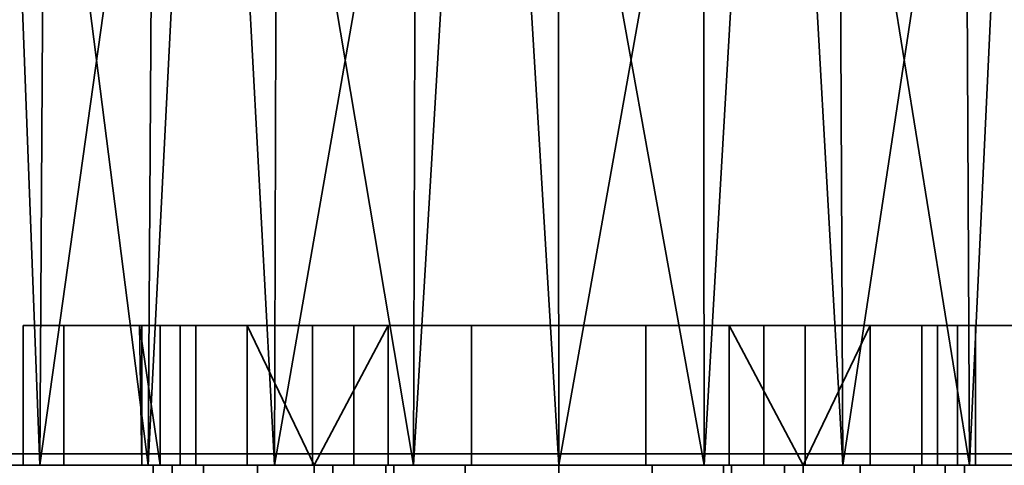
# Model space of a CAD drawing. Header units: millimetres. Extents: x -625 to 3725, y -115 to 86.
# Tile 609 of 656: x 2544 to 2566, y 13 to 23. Entities that reach past the tile are written whole.
import ezdxf

# ---------------------------------------------------------------- set-up
doc = ezdxf.new("R2010")
doc.units = ezdxf.units.MM
doc.layers.add('151', color=7, linetype='Continuous', true_color=0xffffff)

# ---------------------------------------------------------------- blocks, each defined once
blk = doc.blocks.new('UG_SURFACE_003')
at = {"layer": '151', "color": 252, "linetype": 'Continuous', "lineweight": 35}
for points in [[(3725, -14, 2237), (3725, 86, 2237), (2275, 86, 2237), (2275, -14, 2237)], [(2425, -14, 2087), (2425, 86, 2087), (3575, 86, 2087), (3575, -14, 2087)]]:
    blk.add_3dface(points, dxfattribs=at)
blk = doc.blocks.new('UG_SURFACE_109')
at = {"layer": '151', "color": 32, "linetype": 'Continuous', "lineweight": 35}
for points in [[(2543.865, 39, 1095.183), (2544.853, 13, 1093.963), (2541.734, 13, 1099.365)], [(2543.865, 39, 1112.817), (2543.01, 13, 1111.5), (2547.183, 13, 1116.135)], [(2547.183, 13, 1116.135), (2547.348, 39, 1115.953), (2543.865, 39, 1112.817)], [(2543.865, 39, 1095.183), (2545.017, 39, 1094.146), (2544.853, 13, 1093.963)], [(2544.853, 13, 1093.963), (2545.017, 39, 1094.146), (2548.5, 39, 1091.01)], [(2548.5, 39, 1091.01), (2549.899, 13, 1090.297), (2544.853, 13, 1093.963)], [(2548.5, 39, 1116.99), (2547.183, 13, 1116.135), (2552.881, 13, 1118.672)], [(2548.5, 39, 1116.99), (2547.348, 39, 1115.953), (2547.183, 13, 1116.135)], [(2552.881, 13, 1118.672), (2552.957, 39, 1118.439), (2548.5, 39, 1116.99)], [(2548.5, 39, 1091.01), (2549.975, 39, 1090.53), (2549.899, 13, 1090.297)], [(2549.899, 13, 1090.297), (2549.975, 39, 1090.53), (2554.432, 39, 1089.082)], [(2554.432, 39, 1089.082), (2556, 13, 1089), (2549.899, 13, 1090.297)], [(2554.432, 39, 1118.918), (2552.881, 13, 1118.672), (2559.119, 13, 1118.672)], [(2554.432, 39, 1118.918), (2552.957, 39, 1118.439), (2552.881, 13, 1118.672)], [(2559.119, 13, 1118.672), (2559.093, 39, 1118.428), (2554.432, 39, 1118.918)], [(2554.432, 39, 1089.082), (2555.974, 39, 1089.244), (2556, 13, 1089)], [(2556, 13, 1089), (2555.974, 39, 1089.244), (2560.635, 39, 1089.734)], [(2560.635, 39, 1089.734), (2562.101, 13, 1090.297), (2556, 13, 1089)], [(2560.635, 39, 1118.266), (2559.093, 39, 1118.428), (2559.119, 13, 1118.672)], [(2560.635, 39, 1118.266), (2559.119, 13, 1118.672), (2564.817, 13, 1116.135)], [(2564.817, 13, 1116.135), (2564.694, 39, 1115.923), (2560.635, 39, 1118.266)], [(2560.635, 39, 1089.734), (2561.978, 39, 1090.51), (2562.101, 13, 1090.297)], [(2562.101, 13, 1090.297), (2561.978, 39, 1090.51), (2566.037, 39, 1092.853)], [(2566.037, 39, 1092.853), (2567.147, 13, 1093.963), (2562.101, 13, 1090.297)], [(2566.037, 39, 1115.147), (2564.694, 39, 1115.923), (2564.817, 13, 1116.135)], [(2566.037, 39, 1115.147), (2564.817, 13, 1116.135), (2568.99, 13, 1111.5)], [(2545.375, 13, 1018.901), (2545.375, 16, 1018.901), (2544.5, 16, 1014.5), (2544.5, 13, 1014.5)], [(2544.5, 13, 1014.5), (2544.5, 16, 1014.5), (2544.5, 16, 993.5), (2544.5, 13, 993.5)], [(2544.5, 13, 993.5), (2544.5, 16, 993.5), (2545.375, 16, 989.099), (2545.375, 13, 989.099)], [(2544.5, 16, 1014.5), (2547.049, 16, 1012.941), (2547, 16, 1012)], [(2544.5, 16, 1014.5), (2545.375, 16, 1018.901), (2548.206, 16, 1016.5), (2547.049, 16, 1012.941)], [(2545.375, 16, 989.099), (2544.5, 16, 993.5), (2549.312, 16, 1005.978), (2552.339, 16, 1003.778)], [(2547, 16, 1012), (2547.441, 16, 1009.219), (2544.5, 16, 993.5), (2544.5, 16, 1014.5)], [(2547.441, 16, 1009.219), (2549.312, 16, 1005.978), (2544.5, 16, 993.5)], [(2547.868, 13, 1022.632), (2547.868, 16, 1022.632), (2545.375, 16, 1018.901), (2545.375, 13, 1018.901)], [(2545.375, 13, 989.099), (2545.375, 16, 989.099), (2547.868, 16, 985.368), (2547.868, 13, 985.368)], [(2547.868, 16, 985.368), (2545.375, 16, 989.099), (2552.339, 16, 1003.778), (2556, 16, 1003)], [(2545.375, 16, 1018.901), (2547.868, 16, 1022.632), (2550.71, 16, 1019.281), (2548.206, 16, 1016.5)], [(2547.441, 13, 1009.219), (2547.441, 16, 1009.219), (2547, 16, 1012)], [(2547, 16, 1012), (2547.049, 13, 1012.941), (2547.441, 13, 1009.219)], [(2547, 16, 1012), (2547.049, 16, 1012.941), (2547.049, 13, 1012.941)], [(2547.049, 13, 1012.941), (2547.049, 16, 1012.941), (2548.206, 16, 1016.5), (2548.206, 13, 1016.5)], [(2549.312, 13, 1005.978), (2549.312, 16, 1005.978), (2547.441, 16, 1009.219), (2547.441, 13, 1009.219)], [(2551.599, 13, 1025.125), (2551.599, 16, 1025.125), (2547.868, 16, 1022.632), (2547.868, 13, 1022.632)], [(2547.868, 13, 985.368), (2547.868, 16, 985.368), (2551.599, 16, 982.875), (2551.599, 13, 982.875)], [(2556, 16, 1003), (2556, 16, 982), (2551.599, 16, 982.875), (2547.868, 16, 985.368)], [(2554.129, 16, 1020.803), (2550.71, 16, 1019.281), (2547.868, 16, 1022.632), (2551.599, 16, 1025.125)], [(2548.206, 13, 1016.5), (2548.206, 16, 1016.5), (2550.71, 16, 1019.281), (2550.71, 13, 1019.281)], [(2549.312, 16, 1005.978), (2549.312, 13, 1005.978), (2550.75, 13, 1004.69)], [(2550.75, 13, 1004.69), (2552.339, 16, 1003.778), (2549.312, 16, 1005.978)], [(2550.71, 13, 1019.281), (2550.71, 16, 1019.281), (2554.129, 16, 1020.803), (2554.129, 13, 1020.803)], [(2550.75, 13, 1004.69), (2552.339, 13, 1003.778), (2552.339, 16, 1003.778)], [(2556, 13, 1026), (2556, 16, 1026), (2551.599, 16, 1025.125), (2551.599, 13, 1025.125)], [(2551.599, 13, 982.875), (2551.599, 16, 982.875), (2556, 16, 982), (2556, 13, 982)], [(2557.871, 16, 1020.803), (2554.129, 16, 1020.803), (2551.599, 16, 1025.125), (2556, 16, 1026)], [(2556, 13, 1003), (2556, 16, 1003), (2552.339, 16, 1003.778), (2552.339, 13, 1003.778)], [(2554.129, 13, 1020.803), (2554.129, 16, 1020.803), (2557.871, 16, 1020.803), (2557.871, 13, 1020.803)], [(2560.401, 13, 1025.125), (2560.401, 16, 1025.125), (2556, 16, 1026), (2556, 13, 1026)], [(2556, 13, 982), (2556, 16, 982), (2560.401, 16, 982.875), (2560.401, 13, 982.875)], [(2556, 16, 1003), (2559.661, 16, 1003.778), (2566.625, 16, 989.099), (2564.132, 16, 985.368)], [(2564.132, 16, 985.368), (2560.401, 16, 982.875), (2556, 16, 982), (2556, 16, 1003)], [(2556, 16, 1026), (2560.401, 16, 1025.125), (2557.871, 16, 1020.803)], [(2559.661, 13, 1003.778), (2559.661, 16, 1003.778), (2556, 16, 1003), (2556, 13, 1003)], [(2561.29, 16, 1019.281), (2557.871, 16, 1020.803), (2560.401, 16, 1025.125), (2564.132, 16, 1022.632)], [(2557.871, 13, 1020.803), (2557.871, 16, 1020.803), (2561.29, 16, 1019.281), (2561.29, 13, 1019.281)], [(2559.661, 16, 1003.778), (2562.688, 16, 1005.978), (2567.5, 16, 993.5), (2566.625, 16, 989.099)], [(2562.688, 16, 1005.978), (2559.661, 16, 1003.778), (2561.25, 13, 1004.69)], [(2559.661, 16, 1003.778), (2559.661, 13, 1003.778), (2561.25, 13, 1004.69)], [(2564.132, 13, 1022.632), (2564.132, 16, 1022.632), (2560.401, 16, 1025.125), (2560.401, 13, 1025.125)], [(2560.401, 13, 982.875), (2560.401, 16, 982.875), (2564.132, 16, 985.368), (2564.132, 13, 985.368)], [(2561.25, 13, 1004.69), (2562.688, 13, 1005.978), (2562.688, 16, 1005.978)], [(2563.794, 16, 1016.5), (2561.29, 16, 1019.281), (2564.132, 16, 1022.632), (2566.625, 16, 1018.901)], [(2561.29, 13, 1019.281), (2561.29, 16, 1019.281), (2563.794, 16, 1016.5), (2563.794, 13, 1016.5)], [(2567.5, 16, 993.5), (2562.688, 16, 1005.978), (2564.559, 16, 1009.219)], [(2564.559, 13, 1009.219), (2564.559, 16, 1009.219), (2562.688, 16, 1005.978), (2562.688, 13, 1005.978)], [(2566.625, 16, 1018.901), (2567.5, 16, 1014.5), (2564.951, 16, 1012.941), (2563.794, 16, 1016.5)], [(2563.794, 13, 1016.5), (2563.794, 16, 1016.5), (2564.951, 16, 1012.941), (2564.951, 13, 1012.941)], [(2566.625, 13, 1018.901), (2566.625, 16, 1018.901), (2564.132, 16, 1022.632), (2564.132, 13, 1022.632)], [(2564.132, 13, 985.368), (2564.132, 16, 985.368), (2566.625, 16, 989.099), (2566.625, 13, 989.099)], [(2564.559, 16, 1009.219), (2564.951, 16, 1012.941), (2567.5, 16, 1014.5), (2567.5, 16, 993.5)], [(2564.951, 13, 1012.941), (2564.951, 16, 1012.941), (2564.559, 16, 1009.219), (2564.559, 13, 1009.219)], [(2556, 0, 1190), (2556, 13, 1190), (2530, 13, 1186.5), (2530, 0, 1186.5)], [(2530, 0, 951.5), (2530, 13, 951.5), (2556, 13, 948), (2556, 0, 948)], [(2530, 13, 951.5), (2549.899, 13, 1090.297), (2545.375, 13, 1018.901), (2544.5, 13, 1014.5)], [(2544.5, 13, 1014.5), (2544.5, 13, 993.5), (2530, 13, 951.5)], [(2556, 13, 948), (2530, 13, 951.5), (2551.599, 13, 982.875), (2556, 13, 982)], [(2544.5, 13, 993.5), (2545.375, 13, 989.099), (2530, 13, 951.5)], [(2545.375, 13, 989.099), (2547.868, 13, 985.368), (2530, 13, 951.5)], [(2547.868, 13, 985.368), (2551.599, 13, 982.875), (2530, 13, 951.5)], [(2541.734, 13, 1099.365), (2544.853, 13, 1093.963), (2530, 13, 951.5)], [(2530, 13, 1186.5), (2547.183, 13, 1116.135), (2543.01, 13, 1111.5)], [(2530, 13, 1186.5), (2552.881, 13, 1118.672), (2547.183, 13, 1116.135)], [(2559.119, 13, 1118.672), (2552.881, 13, 1118.672), (2530, 13, 1186.5), (2556, 13, 1190)], [(2544.853, 13, 1093.963), (2549.899, 13, 1090.297), (2530, 13, 951.5)], [(2549.899, 13, 1090.297), (2547.868, 13, 1022.632), (2545.375, 13, 1018.901)], [(2547.049, 13, 1012.941), (2548.206, 13, 1016.5), (2547.699, 13, 1014.767)], [(2547.441, 13, 1009.219), (2547.049, 13, 1012.941), (2547.289, 13, 1011.173)], [(2547.699, 13, 1014.767), (2547.289, 13, 1011.173), (2547.049, 13, 1012.941)], [(2547.289, 13, 1011.173), (2548.368, 13, 1007.721), (2547.441, 13, 1009.219)], [(2547.289, 0, 1011.173), (2547.289, 13, 1011.173), (2547.699, 13, 1014.767), (2547.699, 0, 1014.767)], [(2548.368, 0, 1007.721), (2548.368, 13, 1007.721), (2547.289, 13, 1011.173), (2547.289, 0, 1011.173)], [(2549.312, 13, 1005.978), (2547.441, 13, 1009.219), (2548.368, 13, 1007.721)], [(2549.527, 13, 1017.888), (2547.699, 13, 1014.767), (2548.206, 13, 1016.5)], [(2547.699, 0, 1014.767), (2547.699, 13, 1014.767), (2549.527, 13, 1017.888), (2549.527, 0, 1017.888)], [(2551.599, 13, 1025.125), (2547.868, 13, 1022.632), (2549.899, 13, 1090.297)], [(2548.206, 13, 1016.5), (2550.71, 13, 1019.281), (2549.527, 13, 1017.888)], [(2548.368, 13, 1007.721), (2550.75, 13, 1005), (2550.75, 13, 1004.69), (2549.312, 13, 1005.978)], [(2550.75, 0, 1005), (2550.75, 13, 1005), (2548.368, 13, 1007.721), (2548.368, 0, 1007.721)], [(2552.461, 13, 1020.002), (2549.527, 13, 1017.888), (2550.71, 13, 1019.281)], [(2549.527, 0, 1017.888), (2549.527, 13, 1017.888), (2552.461, 13, 1020.002), (2552.461, 0, 1020.002)], [(2549.899, 13, 1090.297), (2556, 13, 1089), (2556, 13, 1026), (2551.599, 13, 1025.125)], [(2550.71, 13, 1019.281), (2554.129, 13, 1020.803), (2552.461, 13, 1020.002)], [(2550.75, 0, 1005), (2550.75, 0, 992.5), (2550.75, 13, 992.5), (2550.75, 13, 1004.69)], [(2550.75, 13, 1004.69), (2550.75, 13, 1005), (2550.75, 0, 1005)], [(2551.15, 0, 990.491), (2551.15, 13, 990.491), (2550.75, 13, 992.5), (2550.75, 0, 992.5)], [(2556, 13, 987.25), (2550.75, 13, 992.5), (2551.15, 13, 990.491), (2552.288, 13, 988.788)], [(2556, 13, 987.25), (2556, 13, 1003), (2552.339, 13, 1003.778), (2550.75, 13, 992.5)], [(2552.339, 13, 1003.778), (2550.75, 13, 1004.69), (2550.75, 13, 992.5)], [(2552.288, 0, 988.788), (2552.288, 13, 988.788), (2551.15, 13, 990.491), (2551.15, 0, 990.491)], [(2553.991, 0, 987.65), (2553.991, 13, 987.65), (2552.288, 13, 988.788), (2552.288, 0, 988.788)], [(2552.288, 13, 988.788), (2553.991, 13, 987.65), (2556, 13, 987.25)], [(2556, 13, 1020.75), (2552.461, 13, 1020.002), (2554.129, 13, 1020.803)], [(2552.461, 0, 1020.002), (2552.461, 13, 1020.002), (2556, 13, 1020.75), (2556, 0, 1020.75)], [(2556, 0, 987.25), (2556, 13, 987.25), (2553.991, 13, 987.65), (2553.991, 0, 987.65)], [(2556, 13, 1020.75), (2554.129, 13, 1020.803), (2557.871, 13, 1020.803)], [(2582, 0, 1186.5), (2582, 13, 1186.5), (2556, 13, 1190), (2556, 0, 1190)], [(2556, 0, 948), (2556, 13, 948), (2582, 13, 951.5), (2582, 0, 951.5)], [(2556, 13, 982), (2560.401, 13, 982.875), (2582, 13, 951.5), (2556, 13, 948)], [(2560.401, 13, 1025.125), (2556, 13, 1026), (2556, 13, 1089), (2562.101, 13, 1090.297)], [(2556, 13, 1190), (2582, 13, 1186.5), (2559.119, 13, 1118.672)], [(2557.871, 13, 1020.803), (2559.539, 13, 1020.002), (2556, 13, 1020.75)], [(2556, 0, 1020.75), (2556, 13, 1020.75), (2559.539, 13, 1020.002), (2559.539, 0, 1020.002)], [(2558.009, 0, 987.65), (2558.009, 13, 987.65), (2556, 13, 987.25), (2556, 0, 987.25)], [(2556, 13, 987.25), (2558.009, 13, 987.65), (2559.712, 13, 988.788)], [(2559.712, 13, 988.788), (2560.85, 13, 990.491), (2561.25, 13, 992.5), (2556, 13, 987.25)], [(2561.25, 13, 992.5), (2559.661, 13, 1003.778), (2556, 13, 1003), (2556, 13, 987.25)], [(2559.539, 13, 1020.002), (2557.871, 13, 1020.803), (2561.29, 13, 1019.281)], [(2559.712, 0, 988.788), (2559.712, 13, 988.788), (2558.009, 13, 987.65), (2558.009, 0, 987.65)], [(2564.817, 13, 1116.135), (2559.119, 13, 1118.672), (2582, 13, 1186.5)], [(2561.29, 13, 1019.281), (2562.473, 13, 1017.888), (2559.539, 13, 1020.002)], [(2559.539, 0, 1020.002), (2559.539, 13, 1020.002), (2562.473, 13, 1017.888), (2562.473, 0, 1017.888)], [(2561.25, 13, 992.5), (2561.25, 13, 1004.69), (2559.661, 13, 1003.778)], [(2560.85, 0, 990.491), (2560.85, 13, 990.491), (2559.712, 13, 988.788), (2559.712, 0, 988.788)], [(2582, 13, 951.5), (2560.401, 13, 982.875), (2564.132, 13, 985.368)], [(2562.101, 13, 1090.297), (2564.132, 13, 1022.632), (2560.401, 13, 1025.125)], [(2561.25, 0, 992.5), (2561.25, 13, 992.5), (2560.85, 13, 990.491), (2560.85, 0, 990.491)], [(2562.688, 13, 1005.978), (2561.25, 13, 1004.69), (2561.25, 13, 1005), (2563.632, 13, 1007.721)], [(2563.632, 0, 1007.721), (2563.632, 13, 1007.721), (2561.25, 13, 1005), (2561.25, 0, 1005)], [(2561.25, 0, 1005), (2561.25, 13, 1005), (2561.25, 13, 1004.69)], [(2561.25, 13, 1004.69), (2561.25, 13, 992.5), (2561.25, 0, 992.5), (2561.25, 0, 1005)], [(2562.473, 13, 1017.888), (2561.29, 13, 1019.281), (2563.794, 13, 1016.5)], [(2567.5, 13, 1014.5), (2566.625, 13, 1018.901), (2562.101, 13, 1090.297), (2582, 13, 951.5)], [(2566.625, 13, 1018.901), (2564.132, 13, 1022.632), (2562.101, 13, 1090.297)], [(2582, 13, 951.5), (2562.101, 13, 1090.297), (2567.147, 13, 1093.963)], [(2563.794, 13, 1016.5), (2564.301, 13, 1014.767), (2562.473, 13, 1017.888)], [(2562.473, 0, 1017.888), (2562.473, 13, 1017.888), (2564.301, 13, 1014.767), (2564.301, 0, 1014.767)], [(2563.632, 13, 1007.721), (2564.559, 13, 1009.219), (2562.688, 13, 1005.978)], [(2564.559, 13, 1009.219), (2563.632, 13, 1007.721), (2564.711, 13, 1011.173)], [(2564.711, 0, 1011.173), (2564.711, 13, 1011.173), (2563.632, 13, 1007.721), (2563.632, 0, 1007.721)], [(2564.301, 13, 1014.767), (2563.794, 13, 1016.5), (2564.951, 13, 1012.941)], [(2582, 13, 951.5), (2564.132, 13, 985.368), (2566.625, 13, 989.099)], [(2564.951, 13, 1012.941), (2564.711, 13, 1011.173), (2564.301, 13, 1014.767)], [(2564.301, 0, 1014.767), (2564.301, 13, 1014.767), (2564.711, 13, 1011.173), (2564.711, 0, 1011.173)], [(2564.711, 13, 1011.173), (2564.951, 13, 1012.941), (2564.559, 13, 1009.219)], [(2568.99, 13, 1111.5), (2564.817, 13, 1116.135), (2582, 13, 1186.5)]]:
    blk.add_3dface(points, dxfattribs=at)
blk = doc.blocks.new('UG_SURFACE_133')
at = {"layer": '151', "color": 31, "linetype": 'Continuous', "lineweight": 35}
for points in [[(3561.25, -17.75, 2071.25), (3561.25, 67.25, 2071.25), (2438.75, 67.25, 2071.25), (2438.75, -17.75, 2071.25)], [(3501.25, 62.25, 2011.25), (3501.25, 5, 2011.25), (2498.75, 5, 2011.25), (2498.75, 62.25, 2011.25)], [(3556.75, 13.25, 2066.75), (3556.75, -17.75, 2066.75), (2443.25, -17.75, 2066.75), (2443.25, 13.25, 2066.75)], [(3552.25, 13.25, 2062.25), (3556.75, 13.25, 2066.75), (2443.25, 13.25, 2066.75), (2447.75, 13.25, 2062.25)], [(3552.25, -27.75, 2062.25), (3552.25, 13.25, 2062.25), (2447.75, 13.25, 2062.25), (2447.75, -27.75, 2062.25)], [(3509, 13, 2019), (3509, 5, 2019), (2491, 5, 2019), (2491, 13, 2019)], [(3505, 13, 2015), (3509, 13, 2019), (2491, 13, 2019), (2495, 13, 2015)], [(3505, 5, 2015), (3505, 13, 2015), (2495, 13, 2015), (2495, 5, 2015)]]:
    blk.add_3dface(points, dxfattribs=at)
blk = doc.blocks.new('UG_SURFACE_134')
at = {"layer": '151', "color": 7, "linetype": 'Continuous', "lineweight": 35}
for points in [[(3501.25, 5, 2011.25), (3501.25, 62.25, 2011.25), (2498.75, 62.25, 2011.25), (2498.75, 5, 2011.25)], [(2499, 5, 2011), (2499, 62.25, 2011), (3501, 62.25, 2011), (3501, 5, 2011)]]:
    blk.add_3dface(points, dxfattribs=at)

msp = doc.modelspace()

# ---------------------------------------------------------------- linework, layer by layer
at = {"layer": '151', "color": 251, "linetype": 'Continuous', "lineweight": -3, "true_color": 0x636466}
for p, q in [((2544.5, 13, 1014.5), (2544.5, 16, 1014.5)), ((2544.5, 16, 1014.5), (2544.5, 16, 993.5)), ((2544.5, 13, 993.5), (2544.5, 16, 993.5)), ((3556.75, 13.25, 2066.75), (2443.25, 13.25, 2066.75)), ((3552.25, 13.25, 2062.25), (2447.75, 13.25, 2062.25))]:
    msp.add_line(p, q, dxfattribs=at)
at = {"layer": '151', "color": 251, "linetype": 'Continuous', "lineweight": -3, "true_color": 0x636466, "extrusion": (0, 1, 0)}
msp.add_circle((-2556, 1012, 16), 9, dxfattribs=at)
at = {"layer": '151', "color": 251, "linetype": 'Continuous', "lineweight": -3, "true_color": 0x636466, "extrusion": (0, -1, 0)}
for centre, start, end in [((2556, 1014.5, -16), 360, 180), ((2556, 993.5, -16), 180, 0)]:
    msp.add_arc(centre, 11.5, start, end, dxfattribs=at)

# ---------------------------------------------------------------- block references
at = {"layer": '151', "color": 251, "linetype": 'Continuous', "lineweight": -3, "true_color": 0x636466}
for name in ['UG_SURFACE_003', 'UG_SURFACE_109', 'UG_SURFACE_134', 'UG_SURFACE_133']:
    msp.add_blockref(name, (0, 0), dxfattribs=at)

doc.saveas('drawing.dxf')
